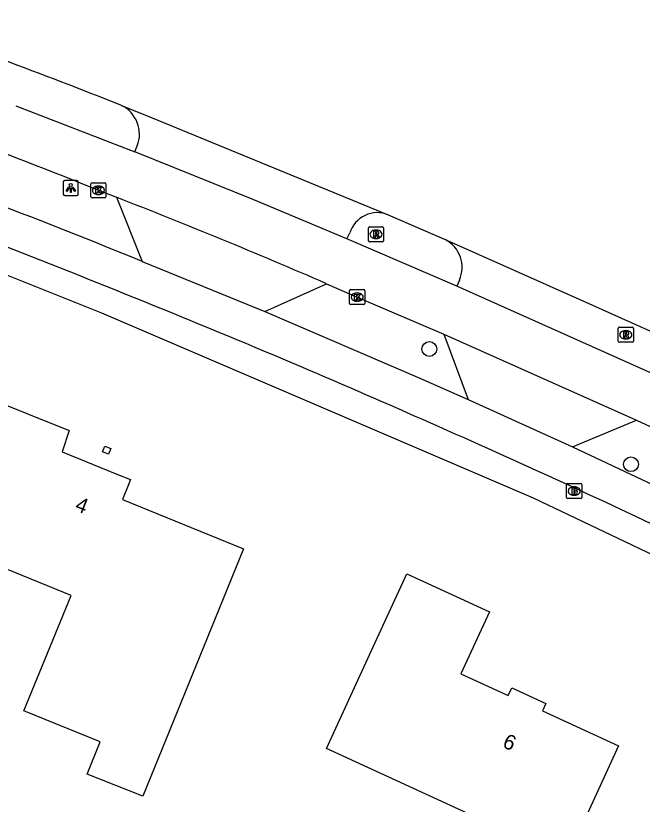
# Model space of a CAD drawing. Extents: x 162417 to 163721, y 384268 to 385416.
# Drawn here: x 163178.5 to 163220.1, y 385331.4 to 385383.7 of the extents above; entities that cross this region are included whole.
import ezdxf

# ---------------------------------------------------------------- set-up
doc = ezdxf.new("R2010")
doc.units = 0
for name, color, linetype in [('IMGEO_Boom', 7, 'Continuous'), ('IMGEO_Brandkraan', 7, 'Continuous'), ('IMGEO_Fietspad_open', 7, 'Continuous'), ('IMGEO_Kolk', 7, 'Continuous'), ('IMGEO_Lichtpunt', 7, 'Continuous'), ('IMGEO_Pand', 7, 'Continuous'), ('IMGEO_Pand_nummerreeks', 7, 'Continuous'), ('IMGEO_Rijbaan_lokaal_gesloten', 7, 'Continuous'), ('IMGEO_Rijbaan_lokaal_open', 7, 'Continuous'), ('IMGEO_Rioolput', 7, 'Continuous'), ('IMGEO_Voetpad_open', 7, 'Continuous')]:
    doc.layers.add(name, color=color, linetype=linetype)

msp = doc.modelspace()

# ---------------------------------------------------------------- linework, layer by layer
at = {"layer": 'IMGEO_Boom'}
for centre in [(163205.941, 385361.623), (163219.315, 385353.982)]:
    msp.add_circle(centre, 0.489, dxfattribs=at)
at = {"layer": 'IMGEO_Brandkraan'}
for p, q in [((163215.047, 385351.78), (163215.047, 385352.632)), ((163215.122, 385352.706), (163215.974, 385352.706)), ((163215.535, 385352.486), (163215.56, 385352.486)), ((163216.048, 385352.632), (163216.048, 385351.78)), ((163215.974, 385351.706), (163215.122, 385351.706)), ((163215.558, 385351.926), (163215.533, 385351.926))]:
    msp.add_line(p, q, dxfattribs=at)
for points in [[(163215.047, 385351.78), (163215.047, 385352.632)], [(163215.122, 385352.706), (163215.974, 385352.706)], [(163216.048, 385352.632), (163216.048, 385351.78)], [(163215.395, 385352.406), (163215.395, 385352.006), (163215.608, 385352.006)], [(163215.626, 385352.406), (163215.395, 385352.406)], [(163215.574, 385352.325), (163215.52, 385352.325), (163215.52, 385352.249)], [(163215.52, 385352.249), (163215.573, 385352.249)], [(163215.582, 385352.173), (163215.52, 385352.173), (163215.52, 385352.092)], [(163215.52, 385352.092), (163215.582, 385352.092)], [(163215.974, 385351.706), (163215.122, 385351.706)]]:
    msp.add_lwpolyline(points, dxfattribs=at)
for centre, radius, start, end in [((163215.124, 385352.63), 0.0765, 91.552, 178.448), ((163215.124, 385352.63), 0.0765, 91.552, 178.448), ((163215.972, 385352.63), 0.0765, 1.552, 88.448), ((163215.972, 385352.63), 0.0765, 1.552, 88.448), ((163215.575, 385352.287), 0.0379, 267.8285, 90.9355), ((163215.583, 385352.132), 0.0404, 269.8759, 90.5077), ((163215.614, 385352.257), 0.251, 268.6676, 293.5347), ((163215.63, 385352.261), 0.145, 59.4692, 91.5367), ((163215.655, 385352.308), 0.0922, 285.5137, 58.1501), ((163215.66, 385352.116), 0.105, 301.3115, 78.989), ((163215.124, 385351.782), 0.0765, 181.552, 268.448), ((163215.124, 385351.782), 0.0765, 181.552, 268.448), ((163215.972, 385351.782), 0.0765, 271.552, 358.448), ((163215.972, 385351.782), 0.0765, 271.552, 358.448)]:
    msp.add_arc(centre, radius, start, end, dxfattribs=at)
for centre, major_axis, ratio, start_param, end_param in [((163215.534, 385352.206), (-0.387, 0.002), 0.722429, 4.712389, 7.853982), ((163215.559, 385352.206), (-0.39, 0.002), 0.717154, 1.570796, 4.712389)]:
    msp.add_ellipse(centre, major_axis=major_axis, ratio=ratio, start_param=start_param, end_param=end_param, dxfattribs=at)
at = {"layer": 'IMGEO_Fietspad_open'}
for points in [[(163195.036, 385364.103), (163205.299, 385359.689), (163208.507, 385358.271)], [(163215.442, 385355.146), (163235.71, 385345.602), (163246.506, 385340.384)], [(163215.567, 385352.416), (163214.107, 385353.081)]]:
    msp.add_lwpolyline(points, dxfattribs=at)
for centre, radius, start, end in [((162994.09, 384893.789), 511.382, 67.85174, 70.22693), ((162890.947, 384635.126), 787.417, 67.139188, 68.691374), ((162907.484, 384681.463), 738.301, 65.461254, 66.924734), ((162470.941, 383746.114), 1770.501, 63.95443, 65.129194)]:
    msp.add_arc(centre, radius, start, end, dxfattribs=at)
at = {"layer": 'IMGEO_Kolk'}
for p, q in [((163183.487, 385371.722), (163183.487, 385372.574)), ((163183.562, 385372.648), (163184.414, 385372.648)), ((163183.975, 385372.428), (163184, 385372.428)), ((163184.488, 385372.574), (163184.488, 385371.722)), ((163183.998, 385371.868), (163183.973, 385371.868)), ((163184.414, 385371.648), (163183.562, 385371.648)), ((163200.728, 385365.566), (163201.58, 385365.566)), ((163200.653, 385364.64), (163200.653, 385365.492)), ((163201.141, 385365.346), (163201.166, 385365.346)), ((163201.654, 385365.492), (163201.654, 385364.64)), ((163201.58, 385364.566), (163200.728, 385364.566)), ((163201.164, 385364.786), (163201.139, 385364.786))]:
    msp.add_line(p, q, dxfattribs=at)
for points in [[(163183.487, 385371.722), (163183.487, 385372.574)], [(163183.562, 385372.648), (163184.414, 385372.648)], [(163183.808, 385372.348), (163183.931, 385372.348), (163183.931, 385372.197), (163184.061, 385372.348), (163184.225, 385372.348), (163184.079, 385372.197), (163184.232, 385371.948), (163184.08, 385371.948), (163183.995, 385372.112), (163183.931, 385372.045), (163183.931, 385371.948), (163183.808, 385371.948), (163183.808, 385372.348)], [(163184.488, 385372.574), (163184.488, 385371.722)], [(163184.414, 385371.648), (163183.562, 385371.648)], [(163200.728, 385365.566), (163201.58, 385365.566)], [(163200.653, 385364.64), (163200.653, 385365.492)], [(163200.974, 385365.266), (163201.097, 385365.266), (163201.097, 385365.115), (163201.227, 385365.266), (163201.391, 385365.266), (163201.245, 385365.115), (163201.398, 385364.866), (163201.246, 385364.866), (163201.161, 385365.03), (163201.097, 385364.963), (163201.097, 385364.866), (163200.974, 385364.866), (163200.974, 385365.266)], [(163201.654, 385365.492), (163201.654, 385364.64)], [(163201.58, 385364.566), (163200.728, 385364.566)]]:
    msp.add_lwpolyline(points, dxfattribs=at)
for centre, start, end in [((163183.564, 385372.572), 91.552, 178.448), ((163183.564, 385372.572), 91.552, 178.448), ((163184.412, 385372.572), 1.552, 88.448), ((163184.412, 385372.572), 1.552, 88.448), ((163183.564, 385371.724), 181.552, 268.448), ((163183.564, 385371.724), 181.552, 268.448), ((163184.412, 385371.724), 271.552, 358.448), ((163184.412, 385371.724), 271.552, 358.448), ((163200.73, 385365.49), 91.552, 178.448), ((163200.73, 385365.49), 91.552, 178.448), ((163201.578, 385365.49), 1.552, 88.448), ((163201.578, 385365.49), 1.552, 88.448), ((163200.73, 385364.642), 181.552, 268.448), ((163200.73, 385364.642), 181.552, 268.448), ((163201.578, 385364.642), 271.552, 358.448), ((163201.578, 385364.642), 271.552, 358.448)]:
    msp.add_arc(centre, 0.0765, start, end, dxfattribs=at)
for centre, major_axis, ratio, start_param, end_param in [((163183.974, 385372.148), (-0.387, 0.002), 0.722429, 4.712389, 7.853982), ((163183.999, 385372.148), (-0.39, 0.002), 0.717154, 1.570796, 4.712389), ((163201.14, 385365.066), (-0.387, 0.002), 0.722429, 4.712389, 7.853982), ((163201.165, 385365.066), (-0.39, 0.002), 0.717154, 1.570796, 4.712389)]:
    msp.add_ellipse(centre, major_axis=major_axis, ratio=ratio, start_param=start_param, end_param=end_param, dxfattribs=at)
at = {"layer": 'IMGEO_Lichtpunt'}
for p, q in [((163181.657, 385372.702), (163181.657, 385371.895)), ((163181.657, 385372.702), (163181.657, 385371.895)), ((163182.559, 385372.797), (163181.751, 385372.797)), ((163182.559, 385372.797), (163181.751, 385372.797)), ((163182.653, 385371.895), (163182.653, 385372.702)), ((163182.653, 385371.895), (163182.653, 385372.702)), ((163181.751, 385371.801), (163182.559, 385371.801)), ((163181.751, 385371.801), (163182.559, 385371.801))]:
    msp.add_line(p, q, dxfattribs=at)
for points in [[(163182.031, 385372.366), (163182.07, 385372.338), (163181.882, 385372.076), (163181.844, 385372.103), (163182.031, 385372.366)], [(163182.243, 385372.338), (163182.281, 385372.365), (163182.468, 385372.103), (163182.429, 385372.075), (163182.243, 385372.338)], [(163182.133, 385372.318), (163182.18, 385372.318), (163182.18, 385371.996), (163182.133, 385371.996), (163182.133, 385372.318)]]:
    msp.add_lwpolyline(points, dxfattribs=at)
msp.add_circle((163182.156, 385372.5), 0.0994, dxfattribs=at)
for centre, start, end in [((163181.751, 385372.702), 90, 180), ((163181.751, 385372.702), 90, 180), ((163182.559, 385372.702), 0, 90), ((163182.559, 385372.702), 0, 90), ((163181.751, 385371.895), 180, 270), ((163181.751, 385371.895), 180, 270), ((163182.559, 385371.895), 270, 0), ((163182.559, 385371.895), 270, 360)]:
    msp.add_arc(centre, 0.0946, start, end, dxfattribs=at)
at = {"layer": 'IMGEO_Pand'}
for points in [[(163167.471, 385353.23), (163168.153, 385354.887), (163170.057, 385359.51), (163170.373, 385359.382), (163170.912, 385360.695), (163182.039, 385356.229), (163181.574, 385354.804), (163185.213, 385353.329), (163186.124, 385352.974), (163185.971, 385352.577), (163185.579, 385351.649), (163193.62, 385348.376), (163191.735, 385343.746), (163186.943, 385331.975), (163183.23, 385333.443), (163184.101, 385335.571), (163179.047, 385337.638), (163182.171, 385345.272), (163173.003, 385349.023), (163172.474, 385347.726), (163166.567, 385350.108), (163167.794, 385353.097), (163167.471, 385353.23)], [(163184.821, 385355.038), (163184.663, 385354.644), (163184.266, 385354.803), (163184.413, 385355.192), (163184.821, 385355.038)], [(163202.351, 385342.174), (163204.438, 385346.717), (163209.926, 385344.196), (163208.035, 385340.08), (163211.162, 385338.643), (163211.402, 385339.165), (163213.662, 385338.126), (163213.44, 385337.642), (163218.493, 385335.32), (163216.406, 385330.777), (163215.043, 385327.812), (163199.114, 385335.13), (163202.351, 385342.174)]]:
    msp.add_lwpolyline(points, dxfattribs=at)
at = {"layer": 'IMGEO_Rijbaan_lokaal_gesloten'}
for points in [[(163178.504, 385377.747), (163186.408, 385374.689)], [(163185.517, 385377.777), (163187.543, 385376.956), (163203.208, 385370.531)], [(163200.473, 385368.934), (163194.304, 385371.515), (163186.408, 385374.689)], [(163183.992, 385372.148), (163185.179, 385371.688)], [(163203.208, 385370.531), (163206.991, 385368.883)], [(163207.771, 385365.801), (163200.473, 385368.934)], [(163206.991, 385368.883), (163216.113, 385364.82), (163224.011, 385361.283)], [(163199.127, 385365.954), (163200.143, 385365.511), (163201.158, 385365.066), (163206.892, 385362.611)], [(163221.162, 385359.799), (163207.771, 385365.801)], [(163206.892, 385362.611), (163219.692, 385356.909)], [(163219.692, 385356.909), (163232.003, 385351.207), (163245.081, 385344.881)]]:
    msp.add_lwpolyline(points, dxfattribs=at)
for centre, radius, start, end in [((163023.452, 384968.14), 440.531, 68.41476, 70.62323), ((163051.43, 385042.916), 354.917, 68.06831, 71.38556), ((163038.594, 384995.288), 403.935, 66.58291, 68.72213)]:
    msp.add_arc(centre, radius, start, end, dxfattribs=at)
at = {"layer": 'IMGEO_Rijbaan_lokaal_open'}
for points in [[(163186.408, 385374.689), (163186.568, 385375.088)], [(163185.179, 385371.688), (163186.883, 385367.437)], [(163200.473, 385368.934), (163200.668, 385369.319)], [(163186.883, 385367.437), (163195.036, 385364.103)], [(163207.932, 385366.191), (163207.771, 385365.801)], [(163195.036, 385364.103), (163199.127, 385365.954)], [(163206.892, 385362.611), (163208.507, 385358.271)], [(163208.507, 385358.271), (163215.442, 385355.146)], [(163215.442, 385355.146), (163219.692, 385356.909)]]:
    msp.add_lwpolyline(points, dxfattribs=at)
for centre, radius, start, end in [((163184.566, 385375.856), 2.144, 339.0205, 63.6758), ((163202.501, 385368.746), 1.92, 68.3835, 162.6342), ((163206.034, 385367.038), 2.078, 335.9472, 62.5873)]:
    msp.add_arc(centre, radius, start, end, dxfattribs=at)
at = {"layer": 'IMGEO_Rioolput'}
for p, q in [((163201.901, 385368.805), (163201.901, 385369.657)), ((163201.976, 385369.731), (163202.828, 385369.731)), ((163202.389, 385369.511), (163202.414, 385369.511)), ((163202.902, 385369.657), (163202.902, 385368.805)), ((163202.828, 385368.731), (163201.976, 385368.731)), ((163202.412, 385368.951), (163202.387, 385368.951)), ((163218.473, 385362.142), (163218.473, 385362.994)), ((163218.548, 385363.068), (163219.4, 385363.068)), ((163219.474, 385362.994), (163219.474, 385362.142)), ((163218.961, 385362.848), (163218.986, 385362.848)), ((163219.4, 385362.068), (163218.548, 385362.068)), ((163218.984, 385362.288), (163218.959, 385362.288))]:
    msp.add_line(p, q, dxfattribs=at)
for points in [[(163201.901, 385368.805), (163201.901, 385369.657)], [(163201.976, 385369.731), (163202.828, 385369.731)], [(163202.49, 385369.429), (163202.238, 385369.431), (163202.238, 385369.031)], [(163202.416, 385369.35), (163202.362, 385369.35), (163202.362, 385369.269)], [(163202.362, 385369.269), (163202.414, 385369.269)], [(163202.902, 385369.657), (163202.902, 385368.805)], [(163202.828, 385368.731), (163201.976, 385368.731)], [(163202.238, 385369.031), (163202.362, 385369.031), (163202.362, 385369.193), (163202.373, 385369.193)], [(163202.42, 385369.164), (163202.491, 385369.031), (163202.631, 385369.031), (163202.566, 385369.157)], [(163218.473, 385362.142), (163218.473, 385362.994)], [(163218.548, 385363.068), (163219.4, 385363.068)], [(163219.474, 385362.994), (163219.474, 385362.142)], [(163219.062, 385362.766), (163218.81, 385362.768), (163218.81, 385362.368)], [(163218.81, 385362.368), (163218.934, 385362.368), (163218.934, 385362.53), (163218.945, 385362.53)], [(163218.988, 385362.687), (163218.934, 385362.687), (163218.934, 385362.606)], [(163218.934, 385362.606), (163218.986, 385362.606)], [(163218.992, 385362.501), (163219.063, 385362.368), (163219.203, 385362.368), (163219.138, 385362.494)], [(163219.4, 385362.068), (163218.548, 385362.068)]]:
    msp.add_lwpolyline(points, dxfattribs=at)
for centre, radius, start, end in [((163201.978, 385369.655), 0.0765, 91.552, 178.448), ((163201.978, 385369.655), 0.0765, 91.552, 178.448), ((163202.398, 385369.458), 0.19, 274.7715, 282.9687), ((163202.422, 385369.254), 0.0964, 77.0061, 93.1865), ((163202.436, 385369.311), 0.0378, 276.6634, 79.6772), ((163202.489, 385369.319), 0.109, 350.3612, 89.416), ((163202.487, 385369.319), 0.112, 277.5842, 350.9817), ((163202.826, 385369.655), 0.0765, 1.552, 88.448), ((163202.826, 385369.655), 0.0765, 1.552, 88.448), ((163201.978, 385368.807), 0.0765, 181.552, 268.448), ((163201.978, 385368.807), 0.0765, 181.552, 268.448), ((163202.372, 385369.14), 0.0533, 26.0293, 88.6989), ((163202.471, 385369.104), 0.108, 29.5134, 73.7905), ((163202.826, 385368.807), 0.0765, 271.552, 358.448), ((163202.826, 385368.807), 0.0765, 271.552, 358.448), ((163218.55, 385362.992), 0.0765, 91.552, 178.448), ((163218.55, 385362.992), 0.0765, 91.552, 178.448), ((163219.398, 385362.992), 0.0765, 1.552, 88.448), ((163219.398, 385362.992), 0.0765, 1.552, 88.448), ((163218.944, 385362.477), 0.0533, 26.0293, 88.6989), ((163218.97, 385362.795), 0.19, 274.7715, 282.9687), ((163218.994, 385362.591), 0.0964, 77.0061, 93.1865), ((163219.008, 385362.648), 0.0378, 276.6634, 79.6772), ((163219.061, 385362.656), 0.109, 350.3612, 89.416), ((163219.059, 385362.656), 0.112, 277.5842, 350.9817), ((163219.043, 385362.441), 0.108, 29.5134, 73.7905), ((163218.55, 385362.144), 0.0765, 181.552, 268.448), ((163218.55, 385362.144), 0.0765, 181.552, 268.448), ((163219.398, 385362.144), 0.0765, 271.552, 358.448), ((163219.398, 385362.144), 0.0765, 271.552, 358.448)]:
    msp.add_arc(centre, radius, start, end, dxfattribs=at)
for centre, major_axis, ratio, start_param, end_param in [((163202.388, 385369.231), (-0.387, 0.002), 0.722429, 4.712389, 7.853982), ((163202.413, 385369.231), (-0.39, 0.002), 0.717154, 1.570796, 4.712389), ((163218.96, 385362.568), (-0.387, 0.002), 0.722429, 4.712389, 7.853982), ((163218.985, 385362.568), (-0.39, 0.002), 0.717154, 1.570796, 4.712389)]:
    msp.add_ellipse(centre, major_axis=major_axis, ratio=ratio, start_param=start_param, end_param=end_param, dxfattribs=at)
at = {"layer": 'IMGEO_Voetpad_open'}
msp.add_lwpolyline([(163307.686, 385302.216), (163291.557, 385311.67), (163280.277, 385318.062), (163247.492, 385335.181), (163246.263, 385335.823), (163212.847, 385351.737), (163184.213, 385364.005), (163174.141, 385368.012), (163167.217, 385370.454)], dxfattribs=at)

# ---------------------------------------------------------------- texts
at = {"layer": 'IMGEO_Pand_nummerreeks'}
for s, rotation, p in [('4', 338.0901, (163182.369, 385350.948)), ('6', 336.2783, (163210.729, 385335.251))]:
    msp.add_text(s, height=1, rotation=rotation, dxfattribs=at).set_placement(p)

doc.saveas('drawing.dxf')
